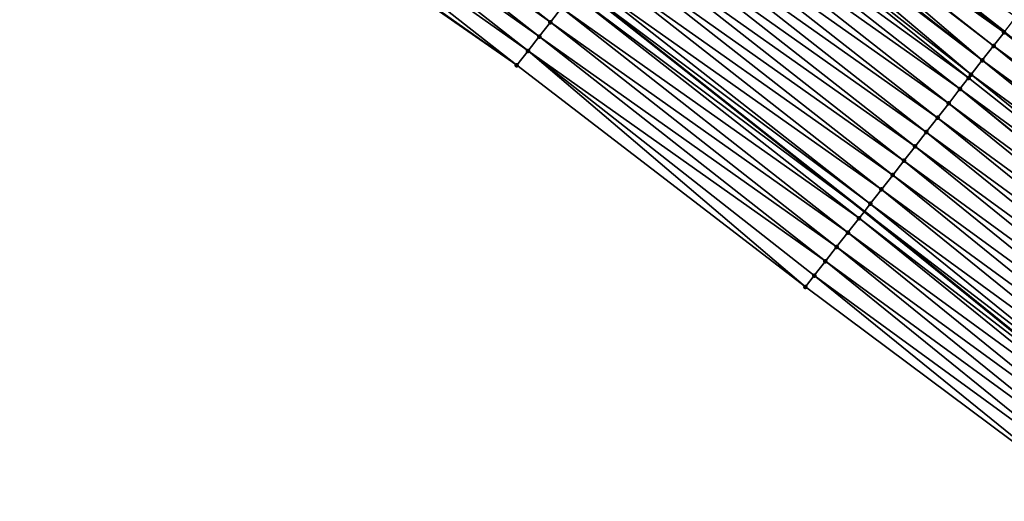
# Model space of a CAD drawing. Header units: feet. Extents: x 2017353 to 2024169, y 808050 to 818690.
# Tile 280 of 305: x 2022497 to 2022551, y 814239 to 814265. Entities that reach past the tile are written whole.
import ezdxf

# ---------------------------------------------------------------- set-up
doc = ezdxf.new("R2010")
doc.units = ezdxf.units.FT
doc.header["$MEASUREMENT"] = 0
for name, color, linetype, lineweight in [('EP_Travel Lane', 172, 'Continuous', 53), ('SB-Road Shots', 141, 'Continuous', 100), ('SB-Road X-Section', 40, 'Continuous', 13), ('STRIPING', 60, 'Continuous', 53)]:
    doc.layers.add(name, color=color, linetype=linetype, lineweight=lineweight)
doc.layers.add('I-77-MM15-17_SB-Surface-BORDER', color=7, linetype='Continuous')
doc.layers.add('I-77-MM15-17_SB-Surface-TIN', color=7, linetype='Continuous')

msp = doc.modelspace()

# ---------------------------------------------------------------- linework, layer by layer
at = {"layer": 'EP_Travel Lane'}
msp.add_polyline3d([(2022350.12720186, 814395.2063310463, 275.2686171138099), (2022366.70862965, 814384.0404421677, 275.886088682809), (2022383.294177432, 814372.871778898, 276.3324678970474), (2022399.611049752, 814361.6074282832, 276.8749274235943), (2022416.027071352, 814350.2039138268, 277.564498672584), (2022432.200002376, 814338.8510123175, 278.160931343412), (2022448.418689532, 814327.1635226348, 278.7709712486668), (2022464.634359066, 814315.4782075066, 279.4882585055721), (2022480.390084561, 814303.5779227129, 280.141175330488), (2022496.272616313, 814291.4434655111, 280.8485980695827), (2022511.998326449, 814279.3196829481, 281.5262035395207), (2022527.694063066, 814266.9453858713, 282.2496234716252), (2022543.388419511, 814254.5721769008, 283.0226488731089), (2022558.769845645, 814242.1365156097, 283.7643351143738)], dxfattribs=at)
at = {"layer": 'I-77-MM15-17_SB-Surface-BORDER', "color": 3, "linetype": 'Continuous', "lineweight": -3}
msp.add_polyline3d([(2022555.938578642, 814238.6556753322, 283.5252353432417), (2022540.148849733, 814250.4243857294, 282.7168891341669), (2022524.293037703, 814262.5902565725, 281.9178593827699), (2022507.859748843, 814274.0225502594, 281.1653015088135), (2022491.831573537, 814285.6061360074, 280.4174105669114), (2022476.123321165, 814297.9708353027, 279.7474663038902), (2022460.182331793, 814309.334606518, 279.063216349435), (2022444.607446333, 814321.9040404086, 278.4048154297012), (2022428.441323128, 814333.6669691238, 277.8490439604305), (2022412.965340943, 814345.7840560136, 277.3495931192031)], dxfattribs=at)
at = {"layer": 'I-77-MM15-17_SB-Surface-TIN', "color": 128, "linetype": 'Continuous', "lineweight": -3}
for points in [[(2022526.139755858, 814264.9545045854, 282.0886361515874), (2022510.412513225, 814277.2902323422, 281.3930666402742), (2022509.796786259, 814276.5022706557, 281.341674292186)], [(2022526.139755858, 814264.9545045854, 282.0886361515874), (2022526.755244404, 814265.7426532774, 282.1485811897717), (2022510.412513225, 814277.2902323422, 281.3930666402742)], [(2022551.058919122, 814264.3931149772, 283.746524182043), (2022535.363581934, 814276.7675753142, 283.0170764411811), (2022534.756046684, 814275.9890167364, 282.9475537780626)], [(2022551.097450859, 814264.4424785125, 283.750671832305), (2022535.371243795, 814276.7773940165, 283.017953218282), (2022535.363581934, 814276.7675753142, 283.0170764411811)], [(2022551.097450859, 814264.4424785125, 283.750671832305), (2022535.363581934, 814276.7675753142, 283.0170764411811), (2022551.089754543, 814264.4326186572, 283.7498433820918)], [(2022551.058919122, 814264.3931149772, 283.746524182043), (2022551.089754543, 814264.4326186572, 283.7498433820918), (2022535.363581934, 814276.7675753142, 283.0170764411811)], [(2022551.097450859, 814264.4424785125, 283.750671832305), (2022551.712628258, 814265.2308712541, 283.8217785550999), (2022535.371243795, 814276.7773940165, 283.017953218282)], [(2022525.524048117, 814264.1665278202, 282.0365541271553), (2022509.796786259, 814276.5022706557, 281.341674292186), (2022509.181211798, 814275.714189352, 281.2848112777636)], [(2022525.524048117, 814264.1665278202, 282.0365541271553), (2022526.139755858, 814264.9545045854, 282.0886361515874), (2022509.796786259, 814276.5022706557, 281.341674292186)], [(2022524.908470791, 814263.3784487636, 281.9797938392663), (2022509.181211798, 814275.714189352, 281.2848112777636), (2022508.565682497, 814274.9260726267, 281.2263282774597)], [(2022524.908470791, 814263.3784487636, 281.9797938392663), (2022525.524048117, 814264.1665278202, 282.0365541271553), (2022509.181211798, 814275.714189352, 281.2848112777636)], [(2022549.866553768, 814262.8661183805, 283.627911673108), (2022534.646922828, 814275.8492007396, 282.9355298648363), (2022534.140706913, 814275.2007513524, 282.8822718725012)], [(2022550.482034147, 814263.654273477, 283.6881497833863), (2022534.756046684, 814275.9890167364, 282.9475537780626), (2022534.646922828, 814275.8492007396, 282.9355298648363)], [(2022549.866553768, 814262.8661183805, 283.627911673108), (2022550.482034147, 814263.654273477, 283.6881497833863), (2022534.646922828, 814275.8492007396, 282.9355298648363)], [(2022550.482034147, 814263.654273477, 283.6881497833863), (2022551.058919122, 814264.3931149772, 283.746524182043), (2022534.756046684, 814275.9890167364, 282.9475537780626)], [(2022549.25104873, 814262.0779826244, 283.5685580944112), (2022533.971527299, 814274.984096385, 282.8655128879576), (2022533.5252093, 814274.4126097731, 282.8226521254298)], [(2022549.866553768, 814262.8661183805, 283.627911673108), (2022534.140706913, 814275.2007513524, 282.8822718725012), (2022533.971527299, 814274.984096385, 282.8655128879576)], [(2022549.25104873, 814262.0779826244, 283.5685580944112), (2022549.866553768, 814262.8661183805, 283.627911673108), (2022533.971527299, 814274.984096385, 282.8655128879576)], [(2022524.293037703, 814262.5902565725, 281.9178593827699), (2022508.565682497, 814274.9260726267, 281.2263282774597), (2022507.950011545, 814274.1380670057, 281.1729265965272)], [(2022524.293037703, 814262.5902565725, 281.9178593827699), (2022524.908470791, 814263.3784487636, 281.9797938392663), (2022508.565682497, 814274.9260726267, 281.2263282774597)], [(2022524.293037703, 814262.5902565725, 281.9178593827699), (2022507.950011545, 814274.1380670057, 281.1729265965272), (2022507.859748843, 814274.0225502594, 281.1653015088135)], [(2022549.113369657, 814261.9017087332, 283.5556306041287), (2022533.5252093, 814274.4126097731, 282.8226521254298), (2022532.909657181, 814273.6245109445, 282.7649875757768)], [(2022549.113369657, 814261.9017087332, 283.5556306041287), (2022549.25104873, 814262.0779826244, 283.5685580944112), (2022533.5252093, 814274.4126097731, 282.8226521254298)], [(2022548.635472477, 814261.2899027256, 283.5117591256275), (2022532.909657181, 814273.6245109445, 282.7649875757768), (2022532.294099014, 814272.8364168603, 282.7075400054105)], [(2022548.635472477, 814261.2899027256, 283.5117591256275), (2022549.113369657, 814261.9017087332, 283.5556306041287), (2022532.909657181, 814273.6245109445, 282.7649875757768)], [(2022548.019874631, 814260.5018397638, 283.4557347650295), (2022532.294099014, 814272.8364168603, 282.7075400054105), (2022531.678589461, 814272.0482846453, 282.6483485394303)], [(2022548.019874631, 814260.5018397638, 283.4557347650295), (2022548.635472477, 814261.2899027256, 283.5117591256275), (2022532.294099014, 814272.8364168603, 282.7075400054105)], [(2022547.404273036, 814259.7137797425, 283.399844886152), (2022531.678589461, 814272.0482846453, 282.6483485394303), (2022531.063057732, 814271.2601698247, 282.5899525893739)], [(2022547.404273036, 814259.7137797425, 283.399844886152), (2022548.019874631, 814260.5018397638, 283.4557347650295), (2022531.678589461, 814272.0482846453, 282.6483485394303)], [(2022546.788673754, 814258.9257179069, 283.3438720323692), (2022531.063057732, 814271.2601698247, 282.5899525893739), (2022530.447544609, 814270.4720404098, 282.5308891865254)], [(2022546.788673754, 814258.9257179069, 283.3438720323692), (2022547.404273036, 814259.7137797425, 283.399844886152), (2022531.063057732, 814271.2601698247, 282.5899525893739)], [(2022546.173116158, 814258.1376233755, 283.2864038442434), (2022530.447544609, 814270.4720404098, 282.5308891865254), (2022529.83206705, 814269.6838831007, 282.4705500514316)], [(2022546.173116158, 814258.1376233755, 283.2864038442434), (2022546.788673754, 814258.9257179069, 283.3438720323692), (2022530.447544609, 814270.4720404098, 282.5308891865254)], [(2022545.557596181, 814257.3494993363, 283.227586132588), (2022529.83206705, 814269.6838831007, 282.4705500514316), (2022529.216627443, 814268.8956960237, 282.4088494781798)], [(2022545.557596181, 814257.3494993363, 283.227586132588), (2022546.173116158, 814258.1376233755, 283.2864038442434), (2022529.83206705, 814269.6838831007, 282.4705500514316)], [(2022544.942099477, 814256.5613570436, 283.1679335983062), (2022529.216627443, 814268.8956960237, 282.4088494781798), (2022528.601239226, 814268.1074686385, 282.3453054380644)], [(2022544.942099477, 814256.5613570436, 283.1679335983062), (2022545.557596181, 814257.3494993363, 283.227586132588), (2022529.216627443, 814268.8956960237, 282.4088494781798)], [(2022544.326581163, 814255.7732317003, 283.1090562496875), (2022528.601239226, 814268.1074686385, 282.3453054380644), (2022527.985868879, 814267.3192272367, 282.2811203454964)], [(2022544.326581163, 814255.7732317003, 283.1090562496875), (2022544.942099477, 814256.5613570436, 283.1679335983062), (2022528.601239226, 814268.1074686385, 282.3453054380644)], [(2022527.370560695, 814266.5309370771, 282.2147053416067), (2022543.388419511, 814254.5721769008, 283.0226488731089), (2022527.694063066, 814266.9453858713, 282.2496234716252)], [(2022543.71099792, 814254.9851572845, 283.0525080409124), (2022527.985868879, 814267.3192272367, 282.2811203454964), (2022527.694063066, 814266.9453858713, 282.2496234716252)], [(2022543.71099792, 814254.9851572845, 283.0525080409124), (2022527.694063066, 814266.9453858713, 282.2496234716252), (2022543.388419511, 814254.5721769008, 283.0226488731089)], [(2022543.71099792, 814254.9851572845, 283.0525080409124), (2022544.326581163, 814255.7732317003, 283.1090562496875), (2022527.985868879, 814267.3192272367, 282.2811203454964)], [(2022543.095426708, 814254.1970734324, 282.9955282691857), (2022527.370560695, 814266.5309370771, 282.2147053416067), (2022526.755244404, 814265.7426532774, 282.1485811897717)], [(2022543.095426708, 814254.1970734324, 282.9955282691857), (2022543.388419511, 814254.5721769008, 283.0226488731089), (2022527.370560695, 814266.5309370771, 282.2147053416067)], [(2022542.479918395, 814253.4089402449, 282.9362921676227), (2022526.755244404, 814265.7426532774, 282.1485811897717), (2022526.139755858, 814264.9545045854, 282.0886361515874)], [(2022542.479918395, 814253.4089402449, 282.9362921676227), (2022543.095426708, 814254.1970734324, 282.9955282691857), (2022526.755244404, 814265.7426532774, 282.1485811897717)], [(2022541.864430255, 814252.6207912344, 282.8763323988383), (2022526.139755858, 814264.9545045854, 282.0886361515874), (2022525.524048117, 814264.1665278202, 282.0365541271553)], [(2022541.864430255, 814252.6207912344, 282.8763323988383), (2022542.479918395, 814253.4089402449, 282.9362921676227), (2022526.139755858, 814264.9545045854, 282.0886361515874)], [(2022541.248904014, 814251.8326721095, 282.8177394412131), (2022525.524048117, 814264.1665278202, 282.0365541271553), (2022524.908470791, 814263.3784487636, 281.9797938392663)], [(2022541.248904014, 814251.8326721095, 282.8177394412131), (2022541.864430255, 814252.6207912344, 282.8763323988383), (2022525.524048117, 814264.1665278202, 282.0365541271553)], [(2022550.482034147, 814263.654273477, 283.6881497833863), (2022566.656885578, 814251.835103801, 284.4657243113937), (2022551.058919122, 814264.3931149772, 283.746524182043)], [(2022551.058919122, 814264.3931149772, 283.746524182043), (2022566.656885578, 814251.835103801, 284.4657243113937), (2022551.089754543, 814264.4326186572, 283.7498433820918)], [(2022566.033873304, 814251.068815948, 284.4072335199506), (2022550.482034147, 814263.654273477, 283.6881497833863), (2022549.866553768, 814262.8661183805, 283.627911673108)], [(2022566.033873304, 814251.068815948, 284.4072335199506), (2022566.656885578, 814251.835103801, 284.4657243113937), (2022550.482034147, 814263.654273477, 283.6881497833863)], [(2022540.148849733, 814250.4243857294, 282.7168891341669), (2022524.908470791, 814263.3784487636, 281.9797938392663), (2022524.293037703, 814262.5902565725, 281.9178593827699)], [(2022540.148849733, 814250.4243857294, 282.7168891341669), (2022540.633324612, 814251.0445946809, 282.7610534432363), (2022524.908470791, 814263.3784487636, 281.9797938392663)], [(2022540.633324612, 814251.0445946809, 282.7610534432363), (2022541.248904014, 814251.8326721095, 282.8177394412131), (2022524.908470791, 814263.3784487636, 281.9797938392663)], [(2022565.403148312, 814250.292806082, 284.343931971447), (2022549.866553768, 814262.8661183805, 283.627911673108), (2022549.25104873, 814262.0779826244, 283.5685580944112)], [(2022565.403148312, 814250.292806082, 284.343931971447), (2022566.033873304, 814251.068815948, 284.4072335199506), (2022549.866553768, 814262.8661183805, 283.627911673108)], [(2022564.772376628, 814249.5168343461, 284.2822837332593), (2022549.25104873, 814262.0779826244, 283.5685580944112), (2022549.113369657, 814261.9017087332, 283.5556306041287)], [(2022564.772376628, 814249.5168343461, 284.2822837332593), (2022565.403148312, 814250.292806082, 284.343931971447), (2022549.25104873, 814262.0779826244, 283.5685580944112)], [(2022564.772376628, 814249.5168343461, 284.2822837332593), (2022549.113369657, 814261.9017087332, 283.5556306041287), (2022548.635472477, 814261.2899027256, 283.5117591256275)], [(2022564.090451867, 814248.6782161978, 284.2205246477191), (2022548.635472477, 814261.2899027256, 283.5117591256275), (2022548.019874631, 814260.5018397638, 283.4557347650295)], [(2022564.090451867, 814248.6782161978, 284.2205246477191), (2022564.1414831, 814248.7409621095, 284.2249497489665), (2022548.635472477, 814261.2899027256, 283.5117591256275)], [(2022564.1414831, 814248.7409621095, 284.2249497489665), (2022564.772376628, 814249.5168343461, 284.2822837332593), (2022548.635472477, 814261.2899027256, 283.5117591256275)], [(2022563.510503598, 814247.9651600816, 284.1706600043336), (2022548.019874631, 814260.5018397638, 283.4557347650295), (2022547.404273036, 814259.7137797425, 283.399844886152)], [(2022563.510503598, 814247.9651600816, 284.1706600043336), (2022564.090451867, 814248.6782161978, 284.2205246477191), (2022548.019874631, 814260.5018397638, 283.4557347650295)], [(2022562.879541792, 814247.1893436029, 284.1157436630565), (2022547.404273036, 814259.7137797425, 283.399844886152), (2022546.788673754, 814258.9257179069, 283.3438720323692)], [(2022562.879541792, 814247.1893436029, 284.1157436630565), (2022563.510503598, 814247.9651600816, 284.1706600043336), (2022547.404273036, 814259.7137797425, 283.399844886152)], [(2022562.248577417, 814246.4135292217, 284.0609182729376), (2022546.788673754, 814258.9257179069, 283.3438720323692), (2022546.173116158, 814258.1376233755, 283.2864038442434)], [(2022562.248577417, 814246.4135292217, 284.0609182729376), (2022562.879541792, 814247.1893436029, 284.1157436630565), (2022546.788673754, 814258.9257179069, 283.3438720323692)], [(2022561.61769442, 814245.6376483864, 284.0032114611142), (2022546.173116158, 814258.1376233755, 283.2864038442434), (2022545.557596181, 814257.3494993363, 283.227586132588)], [(2022561.61769442, 814245.6376483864, 284.0032114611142), (2022562.248577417, 814246.4135292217, 284.0609182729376), (2022546.173116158, 814258.1376233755, 283.2864038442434)], [(2022560.986887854, 814244.8617051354, 283.9427983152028), (2022545.557596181, 814257.3494993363, 283.227586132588), (2022544.942099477, 814256.5613570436, 283.1679335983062)], [(2022560.986887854, 814244.8617051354, 283.9427983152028), (2022561.61769442, 814245.6376483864, 284.0032114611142), (2022545.557596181, 814257.3494993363, 283.227586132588)], [(2022560.356041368, 814244.0857944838, 283.883798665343), (2022544.942099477, 814256.5613570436, 283.1679335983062), (2022544.326581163, 814255.7732317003, 283.1090562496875)], [(2022560.356041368, 814244.0857944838, 283.883798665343), (2022560.986887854, 814244.8617051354, 283.9427983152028), (2022544.942099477, 814256.5613570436, 283.1679335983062)], [(2022559.724984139, 814243.3100559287, 283.8322610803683), (2022544.326581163, 814255.7732317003, 283.1090562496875), (2022543.71099792, 814254.9851572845, 283.0525080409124)], [(2022559.724984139, 814243.3100559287, 283.8322610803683), (2022560.356041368, 814244.0857944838, 283.883798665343), (2022544.326581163, 814255.7732317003, 283.1090562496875)], [(2022559.093733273, 814242.5344755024, 283.7875799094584), (2022543.71099792, 814254.9851572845, 283.0525080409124), (2022543.388419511, 814254.5721769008, 283.0226488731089)], [(2022559.093733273, 814242.5344755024, 283.7875799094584), (2022559.724984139, 814243.3100559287, 283.8322610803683), (2022543.71099792, 814254.9851572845, 283.0525080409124)], [(2022543.095426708, 814254.1970734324, 282.9955282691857), (2022558.769845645, 814242.1365156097, 283.7643351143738), (2022543.388419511, 814254.5721769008, 283.0226488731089)], [(2022559.093733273, 814242.5344755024, 283.7875799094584), (2022543.388419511, 814254.5721769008, 283.0226488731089), (2022558.769845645, 814242.1365156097, 283.7643351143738)], [(2022558.462499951, 814241.7588807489, 283.7422775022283), (2022543.095426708, 814254.1970734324, 282.9955282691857), (2022542.479918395, 814253.4089402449, 282.9362921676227)], [(2022558.462499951, 814241.7588807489, 283.7422775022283), (2022558.769845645, 814242.1365156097, 283.7643351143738), (2022543.095426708, 814254.1970734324, 282.9955282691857)], [(2022557.831463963, 814240.9831248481, 283.6899878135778), (2022542.479918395, 814253.4089402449, 282.9362921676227), (2022541.864430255, 814252.6207912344, 282.8763323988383)], [(2022557.831463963, 814240.9831248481, 283.6899878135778), (2022558.462499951, 814241.7588807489, 283.7422775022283), (2022542.479918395, 814253.4089402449, 282.9362921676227)], [(2022557.200545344, 814240.2072731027, 283.6335423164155), (2022541.864430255, 814252.6207912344, 282.8763323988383), (2022541.248904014, 814251.8326721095, 282.8177394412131)], [(2022557.200545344, 814240.2072731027, 283.6335423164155), (2022557.831463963, 814240.9831248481, 283.6899878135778), (2022541.864430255, 814252.6207912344, 282.8763323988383)], [(2022556.569557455, 814239.4314779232, 283.5795495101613), (2022541.248904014, 814251.8326721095, 282.8177394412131), (2022540.633324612, 814251.0445946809, 282.7610534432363)], [(2022556.569557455, 814239.4314779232, 283.5795495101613), (2022557.200545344, 814240.2072731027, 283.6335423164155), (2022541.248904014, 814251.8326721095, 282.8177394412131)], [(2022555.938578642, 814238.6556753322, 283.5252353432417), (2022540.633324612, 814251.0445946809, 282.7610534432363), (2022540.148849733, 814250.4243857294, 282.7168891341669)], [(2022555.938578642, 814238.6556753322, 283.5252353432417), (2022556.569557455, 814239.4314779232, 283.5795495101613), (2022540.633324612, 814251.0445946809, 282.7610534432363)]]:
    msp.add_3dface(points, dxfattribs=at)
at = {"layer": 'SB-Road Shots', "lineweight": 100}
for p in [(2022526.139755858, 814264.9545045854, 282.0886361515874), (2022525.524048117, 814264.1665278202, 282.0365541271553), (2022551.058919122, 814264.3931149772, 283.746524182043), (2022550.482034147, 814263.654273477, 283.6881497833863), (2022524.908470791, 814263.3784487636, 281.9797938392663), (2022524.293037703, 814262.5902565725, 281.9178593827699), (2022549.866553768, 814262.8661183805, 283.627911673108), (2022549.25104873, 814262.0779826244, 283.5685580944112), (2022549.113369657, 814261.9017087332, 283.5556306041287), (2022548.635472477, 814261.2899027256, 283.5117591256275), (2022548.019874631, 814260.5018397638, 283.4557347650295), (2022547.404273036, 814259.7137797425, 283.399844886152), (2022546.788673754, 814258.9257179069, 283.3438720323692), (2022546.173116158, 814258.1376233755, 283.2864038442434), (2022545.557596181, 814257.3494993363, 283.227586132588), (2022544.942099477, 814256.5613570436, 283.1679335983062), (2022544.326581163, 814255.7732317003, 283.1090562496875), (2022543.71099792, 814254.9851572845, 283.0525080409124), (2022543.095426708, 814254.1970734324, 282.9955282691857), (2022542.479918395, 814253.4089402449, 282.9362921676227), (2022541.864430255, 814252.6207912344, 282.8763323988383), (2022541.248904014, 814251.8326721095, 282.8177394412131), (2022540.633324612, 814251.0445946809, 282.7610534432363), (2022540.148849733, 814250.4243857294, 282.7168891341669)]:
    msp.add_point(p, dxfattribs=at)
at = {"layer": 'SB-Road X-Section', "extrusion": (0.7863446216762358, -0.6167726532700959, 0.03540663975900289), "elevation": 1088196.183552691, "flags": 128}
msp.add_lwpolyline([(1888944.260496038, -38269.34215681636), (1888944.053474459, -38269.3567337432), (1888943.053474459, -38269.43075272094), (1888942.053474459, -38269.5113644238), (1888941.053474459, -38269.59600649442), (1888940.053474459, -38269.6758690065), (1888939.053474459, -38269.75026688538), (1888938.053474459, -38269.82281899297), (1888937.053474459, -38269.89508248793), (1888936.053474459, -38269.96819262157), (1888935.053474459, -38270.04350860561), (1888934.053474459, -38270.12115284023), (1888933.053474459, -38270.19879963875), (1888932.053474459, -38270.27484180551), (1888931.053474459, -38270.34825882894), (1888930.053474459, -38270.41870243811), (1888929.876115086, -38270.43073389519), (1888929.053474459, -38270.48402530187), (1888928.778591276, -38270.50079480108), (1888928.053474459, -38270.54368245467), (1888927.053474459, -38270.60138318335), (1888926.053474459, -38270.65886679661), (1888925.053474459, -38270.71809539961), (1888924.053474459, -38270.77652798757), (1888923.053474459, -38270.83562844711), (1888922.053474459, -38270.89600543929), (1888921.053474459, -38270.95774472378), (1888920.053474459, -38271.02132863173), (1888919.053474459, -38271.08555399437), (1888918.053474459, -38271.15201066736), (1888917.053474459, -38271.21817630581), (1888916.053474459, -38271.27815895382), (1888915.053474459, -38271.33027365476), (1888914.053474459, -38271.38706955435), (1888913.053474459, -38271.44904286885)], dxfattribs=at)
at = {"layer": 'SB-Road X-Section', "extrusion": (0.7863446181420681, -0.6167726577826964, 0.03540663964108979), "elevation": 1088216.172730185, "flags": 128}
msp.add_lwpolyline([(1888944.867003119, -38269.26974333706), (1888944.059719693, -38269.32852223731), (1888943.059719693, -38269.39770352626), (1888942.059719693, -38269.47360556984), (1888941.059719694, -38269.55457565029), (1888940.059719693, -38269.63130962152), (1888939.059719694, -38269.70655816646), (1888938.059719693, -38269.78321613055), (1888937.059719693, -38269.86106224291), (1888936.059719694, -38269.93972317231), (1888935.059719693, -38270.01744785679), (1888934.059719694, -38270.09490980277), (1888933.059719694, -38270.17393702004), (1888932.059719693, -38270.25199426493), (1888931.059719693, -38270.32314560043), (1888930.997098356, -38270.32729585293), (1888930.059719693, -38270.38570687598), (1888929.059719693, -38270.44598277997), (1888928.059719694, -38270.50537359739), (1888927.836050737, -38270.51830919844), (1888927.059719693, -38270.56220820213), (1888926.059719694, -38270.61826771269), (1888925.059719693, -38270.67419265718), (1888924.059719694, -38270.73020062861), (1888923.059719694, -38270.78770487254), (1888922.059719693, -38270.84655948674), (1888921.059719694, -38270.90624944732), (1888920.059719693, -38270.96516373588), (1888919.059719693, -38271.0217474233), (1888918.059719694, -38271.07876294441), (1888917.059719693, -38271.13803621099), (1888916.059719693, -38271.19803359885), (1888915.059719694, -38271.25666331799), (1888914.059719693, -38271.31338488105), (1888913.272717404, -38271.35757689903)], dxfattribs=at)
at = {"layer": 'STRIPING'}
msp.add_polyline3d([(2022357.110498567, 814405.6324898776, 275.7657682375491), (2022373.706172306, 814394.4892157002, 276.4100861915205), (2022390.304959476, 814383.3438509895, 276.9252260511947), (2022406.789204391, 814371.9760234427, 277.4897153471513), (2022423.205009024, 814360.572659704, 278.1873842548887), (2022439.585510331, 814349.0403130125, 278.825763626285), (2022455.747906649, 814337.2799961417, 279.5127364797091), (2022471.909444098, 814325.5203042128, 280.2303349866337), (2022487.893144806, 814313.443155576, 280.9254638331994), (2022503.776558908, 814301.3080242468, 281.6007071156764), (2022519.637128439, 814289.1027522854, 282.2943856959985), (2022535.363581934, 814276.7675753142, 283.0170764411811), (2022551.089754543, 814264.4326186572, 283.7498433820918)], dxfattribs=at)

doc.saveas('drawing.dxf')
